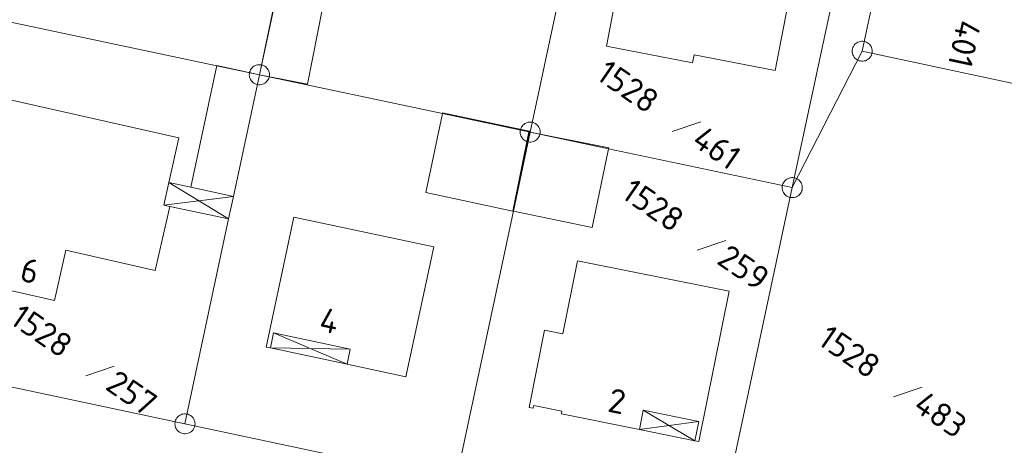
# Model space of a CAD drawing. Header units: metres. Extents: x 3425540 to 3446143, y 5432760 to 5444637.
# Tile 688 of 717: x 3444980 to 3445054, y 5435696 to 5435728. Entities that reach past the tile are written whole.
import ezdxf
from ezdxf.enums import TextEntityAlignment as Align

# ---------------------------------------------------------------- set-up
doc = ezdxf.new("R2010")
doc.units = ezdxf.units.M
doc.layers.add('B_Bestand', color=9, linetype='Continuous', lineweight=18)
doc.layers.add('B_Flurgrenzen', color=9, linetype='Continuous', lineweight=18)
doc.styles.get("Standard").update_dxf_attribs({"font": 'isocpeur.ttf'})

msp = doc.modelspace()

# ---------------------------------------------------------------- linework, layer by layer
at = {"layer": 'B_Bestand'}
for p, q in [((3444991.292, 5435715.988), (3444992.932, 5435715.64)), ((3444991.292, 5435715.988), (3444995.757, 5435713.279)), ((3444990.913, 5435714.313), (3444996.116, 5435714.961)), ((3444995.757, 5435713.279), (3444996.116, 5435714.961)), ((3444991.358, 5435714.212), (3444995.757, 5435713.279)), ((3444999.114, 5435704.774), (3445004.586, 5435702.432)), ((3444998.874, 5435703.649), (3445004.586, 5435702.432)), ((3444998.874, 5435703.649), (3445004.826, 5435703.556)), ((3445026.68, 5435698.999), (3445030.53, 5435696.73)), ((3445026.392, 5435697.561), (3445030.819, 5435698.167)), ((3445026.392, 5435697.561), (3445030.53, 5435696.73))]:
    msp.add_line(p, q, dxfattribs=at)
for points in [[(3445030.365, 5435724.927), (3445030.481, 5435725.527), (3445036.535, 5435724.36), (3445038.37, 5435733.877), (3445031.761, 5435735.151), (3445031.814, 5435735.426), (3445029.179, 5435735.913), (3445029.13, 5435735.658), (3445024.49, 5435736.552), (3445023.115, 5435729.415), (3445024.507, 5435729.147), (3445023.933, 5435726.167), (3445030.365, 5435724.927)], [(3445000.09, 5435733.531), (3444998.05, 5435724.038), (3445001.65, 5435723.336), (3445003.492, 5435732.813), (3445000.09, 5435733.531)], [(3444992.932, 5435715.64), (3444994.868, 5435724.717), (3444998.05, 5435724.038), (3444996.114, 5435714.961), (3444992.932, 5435715.64)], [(3444982.761, 5435707.198), (3444983.608, 5435710.947), (3444990.28, 5435709.44), (3444991.358, 5435714.212), (3444990.913, 5435714.313), (3444991.292, 5435715.988), (3444992.047, 5435719.33), (3444979.464, 5435722.173), (3444978.036, 5435715.855), (3444979.55, 5435715.513), (3444977.919, 5435708.292), (3444982.761, 5435707.198)], [(3445011.712, 5435721.185), (3445018.17, 5435719.827), (3445018.199, 5435719.821), (3445018.159, 5435719.777), (3445016.967, 5435713.87), (3445010.461, 5435715.245), (3445011.703, 5435721.144), (3445011.712, 5435721.185)], [(3445022.862, 5435712.649), (3445024.096, 5435718.519), (3445024.109, 5435718.579), (3445018.25, 5435719.758), (3445018.199, 5435719.821), (3445018.189, 5435719.77), (3445017.299, 5435715.288), (3445017.016, 5435713.859), (3445022.862, 5435712.649)], [(3445004.826, 5435703.556), (3445004.586, 5435702.432), (3445008.986, 5435701.494), (3445011.054, 5435711.191), (3445000.619, 5435713.416), (3444998.552, 5435703.718), (3444998.874, 5435703.649), (3444999.114, 5435704.774), (3445004.826, 5435703.556)], [(3445020.613, 5435698.923), (3445020.574, 5435698.731), (3445026.392, 5435697.561), (3445026.68, 5435698.999), (3445030.819, 5435698.167), (3445030.53, 5435696.73), (3445030.829, 5435696.67), (3445033.084, 5435707.894), (3445021.783, 5435710.164), (3445020.686, 5435704.708), (3445019.322, 5435704.982), (3445018.163, 5435699.215), (3445018.471, 5435699.153), (3445018.51, 5435699.346), (3445020.613, 5435698.923)]]:
    msp.add_lwpolyline(points, dxfattribs=at)
at = {"layer": 'B_Flurgrenzen'}
for p, q in [((3445043.02, 5435725.798), (3445049.179, 5435754.629)), ((3444998.05, 5435724.038), (3445002.869, 5435746.798)), ((3445018.25, 5435719.758), (3445023.089, 5435742.458)), ((3445037.8, 5435715.618), (3445043.329, 5435741.499)), ((3444977.819, 5435728.328), (3444994.865, 5435724.713)), ((3445037.8, 5435715.618), (3445043.02, 5435725.798)), ((3445043.02, 5435725.798), (3445054.75, 5435723.278)), ((3444994.865, 5435724.713), (3444998.05, 5435724.038)), ((3444996.116, 5435714.961), (3444998.05, 5435724.038)), ((3444998.05, 5435724.038), (3445011.703, 5435721.144)), ((3445011.703, 5435721.144), (3445018.159, 5435719.777)), ((3445028.836, 5435719.796), (3445030.968, 5435720.513)), ((3445017.299, 5435715.288), (3445018.25, 5435719.758)), ((3445018.159, 5435719.777), (3445018.189, 5435719.77)), ((3445018.189, 5435719.77), (3445018.25, 5435719.758)), ((3445018.25, 5435719.758), (3445024.096, 5435718.519)), ((3445024.096, 5435718.519), (3445037.8, 5435715.618)), ((3445012.71, 5435693.708), (3445017.299, 5435715.288)), ((3445032.23, 5435689.578), (3445037.8, 5435715.618)), ((3444995.757, 5435713.279), (3444996.116, 5435714.961)), ((3444992.5, 5435697.988), (3444995.757, 5435713.279)), ((3445030.714, 5435710.942), (3445032.846, 5435711.659)), ((3444985.098, 5435701.562), (3444987.23, 5435702.279)), ((3444975.411, 5435701.605), (3444992.5, 5435697.988)), ((3445045.352, 5435700.011), (3445047.484, 5435700.728)), ((3444992.5, 5435697.988), (3445012.71, 5435693.708))]:
    msp.add_line(p, q, dxfattribs=at)
for points in [[(3445043.77, 5435725.798), (3445043.764, 5435725.892), (3445043.746, 5435725.981), (3445043.717, 5435726.076), (3445043.676, 5435726.158), (3445043.622, 5435726.235), (3445043.563, 5435726.312), (3445043.498, 5435726.377), (3445043.422, 5435726.43), (3445043.339, 5435726.477), (3445043.25, 5435726.507), (3445043.162, 5435726.53), (3445043.067, 5435726.542), (3445042.973, 5435726.542), (3445042.878, 5435726.53), (3445042.79, 5435726.507), (3445042.701, 5435726.477), (3445042.618, 5435726.43), (3445042.542, 5435726.377), (3445042.477, 5435726.312), (3445042.418, 5435726.235), (3445042.364, 5435726.158), (3445042.323, 5435726.076), (3445042.294, 5435725.981), (3445042.276, 5435725.892), (3445042.27, 5435725.798), (3445042.276, 5435725.704), (3445042.294, 5435725.615), (3445042.323, 5435725.52), (3445042.364, 5435725.438), (3445042.418, 5435725.361), (3445042.477, 5435725.284), (3445042.542, 5435725.219), (3445042.618, 5435725.166), (3445042.701, 5435725.119), (3445042.79, 5435725.089), (3445042.878, 5435725.066), (3445042.973, 5435725.054), (3445043.067, 5435725.054), (3445043.162, 5435725.066), (3445043.25, 5435725.089), (3445043.339, 5435725.119), (3445043.422, 5435725.166), (3445043.498, 5435725.219), (3445043.563, 5435725.284), (3445043.622, 5435725.361), (3445043.676, 5435725.438), (3445043.717, 5435725.52), (3445043.746, 5435725.615), (3445043.764, 5435725.704), (3445043.77, 5435725.798)], [(3444998.8, 5435724.038), (3444998.794, 5435724.132), (3444998.776, 5435724.221), (3444998.747, 5435724.316), (3444998.706, 5435724.398), (3444998.652, 5435724.475), (3444998.593, 5435724.552), (3444998.528, 5435724.617), (3444998.452, 5435724.67), (3444998.369, 5435724.717), (3444998.28, 5435724.747), (3444998.192, 5435724.77), (3444998.097, 5435724.782), (3444998.003, 5435724.782), (3444997.908, 5435724.77), (3444997.82, 5435724.747), (3444997.731, 5435724.717), (3444997.648, 5435724.67), (3444997.572, 5435724.617), (3444997.507, 5435724.552), (3444997.448, 5435724.475), (3444997.394, 5435724.398), (3444997.353, 5435724.316), (3444997.324, 5435724.221), (3444997.306, 5435724.132), (3444997.3, 5435724.038), (3444997.306, 5435723.944), (3444997.324, 5435723.855), (3444997.353, 5435723.76), (3444997.394, 5435723.678), (3444997.448, 5435723.601), (3444997.507, 5435723.524), (3444997.572, 5435723.459), (3444997.648, 5435723.406), (3444997.731, 5435723.359), (3444997.82, 5435723.329), (3444997.908, 5435723.306), (3444998.003, 5435723.294), (3444998.097, 5435723.294), (3444998.192, 5435723.306), (3444998.28, 5435723.329), (3444998.369, 5435723.359), (3444998.452, 5435723.406), (3444998.528, 5435723.459), (3444998.593, 5435723.524), (3444998.652, 5435723.601), (3444998.706, 5435723.678), (3444998.747, 5435723.76), (3444998.776, 5435723.855), (3444998.794, 5435723.944), (3444998.8, 5435724.038)], [(3445019, 5435719.758), (3445018.994, 5435719.852), (3445018.976, 5435719.941), (3445018.947, 5435720.036), (3445018.906, 5435720.118), (3445018.852, 5435720.195), (3445018.793, 5435720.272), (3445018.728, 5435720.337), (3445018.652, 5435720.39), (3445018.569, 5435720.437), (3445018.48, 5435720.467), (3445018.392, 5435720.49), (3445018.297, 5435720.502), (3445018.203, 5435720.502), (3445018.108, 5435720.49), (3445018.02, 5435720.467), (3445017.931, 5435720.437), (3445017.848, 5435720.39), (3445017.772, 5435720.337), (3445017.707, 5435720.272), (3445017.648, 5435720.195), (3445017.594, 5435720.118), (3445017.553, 5435720.036), (3445017.524, 5435719.941), (3445017.506, 5435719.852), (3445017.5, 5435719.758), (3445017.506, 5435719.664), (3445017.524, 5435719.575), (3445017.553, 5435719.48), (3445017.594, 5435719.398), (3445017.648, 5435719.321), (3445017.707, 5435719.244), (3445017.772, 5435719.179), (3445017.848, 5435719.126), (3445017.931, 5435719.079), (3445018.02, 5435719.049), (3445018.108, 5435719.026), (3445018.203, 5435719.014), (3445018.297, 5435719.014), (3445018.392, 5435719.026), (3445018.48, 5435719.049), (3445018.569, 5435719.079), (3445018.652, 5435719.126), (3445018.728, 5435719.179), (3445018.793, 5435719.244), (3445018.852, 5435719.321), (3445018.906, 5435719.398), (3445018.947, 5435719.48), (3445018.976, 5435719.575), (3445018.994, 5435719.664), (3445019, 5435719.758)], [(3445038.55, 5435715.618), (3445038.544, 5435715.712), (3445038.526, 5435715.801), (3445038.497, 5435715.896), (3445038.456, 5435715.978), (3445038.402, 5435716.055), (3445038.343, 5435716.132), (3445038.278, 5435716.197), (3445038.202, 5435716.25), (3445038.119, 5435716.297), (3445038.03, 5435716.327), (3445037.942, 5435716.35), (3445037.847, 5435716.362), (3445037.753, 5435716.362), (3445037.658, 5435716.35), (3445037.57, 5435716.327), (3445037.481, 5435716.297), (3445037.398, 5435716.25), (3445037.322, 5435716.197), (3445037.257, 5435716.132), (3445037.198, 5435716.055), (3445037.144, 5435715.978), (3445037.103, 5435715.896), (3445037.074, 5435715.801), (3445037.056, 5435715.712), (3445037.05, 5435715.618), (3445037.056, 5435715.524), (3445037.074, 5435715.435), (3445037.103, 5435715.34), (3445037.144, 5435715.258), (3445037.198, 5435715.181), (3445037.257, 5435715.104), (3445037.322, 5435715.039), (3445037.398, 5435714.986), (3445037.481, 5435714.939), (3445037.57, 5435714.909), (3445037.658, 5435714.886), (3445037.753, 5435714.874), (3445037.847, 5435714.874), (3445037.942, 5435714.886), (3445038.03, 5435714.909), (3445038.119, 5435714.939), (3445038.202, 5435714.986), (3445038.278, 5435715.039), (3445038.343, 5435715.104), (3445038.402, 5435715.181), (3445038.456, 5435715.258), (3445038.497, 5435715.34), (3445038.526, 5435715.435), (3445038.544, 5435715.524), (3445038.55, 5435715.618)], [(3444993.25, 5435697.988), (3444993.244, 5435698.082), (3444993.226, 5435698.171), (3444993.197, 5435698.266), (3444993.156, 5435698.348), (3444993.102, 5435698.425), (3444993.043, 5435698.502), (3444992.978, 5435698.567), (3444992.902, 5435698.62), (3444992.819, 5435698.667), (3444992.73, 5435698.697), (3444992.642, 5435698.72), (3444992.547, 5435698.732), (3444992.453, 5435698.732), (3444992.358, 5435698.72), (3444992.27, 5435698.697), (3444992.181, 5435698.667), (3444992.098, 5435698.62), (3444992.022, 5435698.567), (3444991.957, 5435698.502), (3444991.898, 5435698.425), (3444991.844, 5435698.348), (3444991.803, 5435698.266), (3444991.774, 5435698.171), (3444991.756, 5435698.082), (3444991.75, 5435697.988), (3444991.756, 5435697.894), (3444991.774, 5435697.805), (3444991.803, 5435697.71), (3444991.844, 5435697.628), (3444991.898, 5435697.551), (3444991.957, 5435697.474), (3444992.022, 5435697.409), (3444992.098, 5435697.356), (3444992.181, 5435697.309), (3444992.27, 5435697.279), (3444992.358, 5435697.256), (3444992.453, 5435697.244), (3444992.547, 5435697.244), (3444992.642, 5435697.256), (3444992.73, 5435697.279), (3444992.819, 5435697.309), (3444992.902, 5435697.356), (3444992.978, 5435697.409), (3444993.043, 5435697.474), (3444993.102, 5435697.551), (3444993.156, 5435697.628), (3444993.197, 5435697.71), (3444993.226, 5435697.805), (3444993.244, 5435697.894), (3444993.25, 5435697.988)]]:
    msp.add_lwpolyline(points, dxfattribs=at)

# ---------------------------------------------------------------- texts
at = {"layer": 'B_Bestand'}
for s, rotation, p in [('6', 347.25027, (3444980.926, 5435709.409)), ('4', 347.98234, (3445003.265, 5435705.677)), ('2', 348.64014, (3445024.727, 5435699.68))]:
    msp.add_text(s, height=1.8, rotation=rotation, dxfattribs=at).set_placement(p, align=Align.MIDDLE)
at = {"layer": 'B_Flurgrenzen'}
for s, rotation, p in [('401', 257.93918, (3445050.128, 5435728.236)), ('1528', 325.45427, (3445023.061, 5435723.772)), ('461', 325.45427, (3445030.195, 5435718.861)), ('1528', 325.45427, (3445024.939, 5435714.918)), ('259', 325.45427, (3445032.073, 5435710.007)), ('1528', 325.45427, (3444979.323, 5435705.538)), ('1528', 325.45427, (3445039.577, 5435703.987)), ('257', 325.45427, (3444986.457, 5435700.627)), ('483', 325.45427, (3445046.711, 5435699.076))]:
    msp.add_text(s, height=1.8, rotation=rotation, dxfattribs=at).set_placement(p)

doc.saveas('drawing.dxf')
